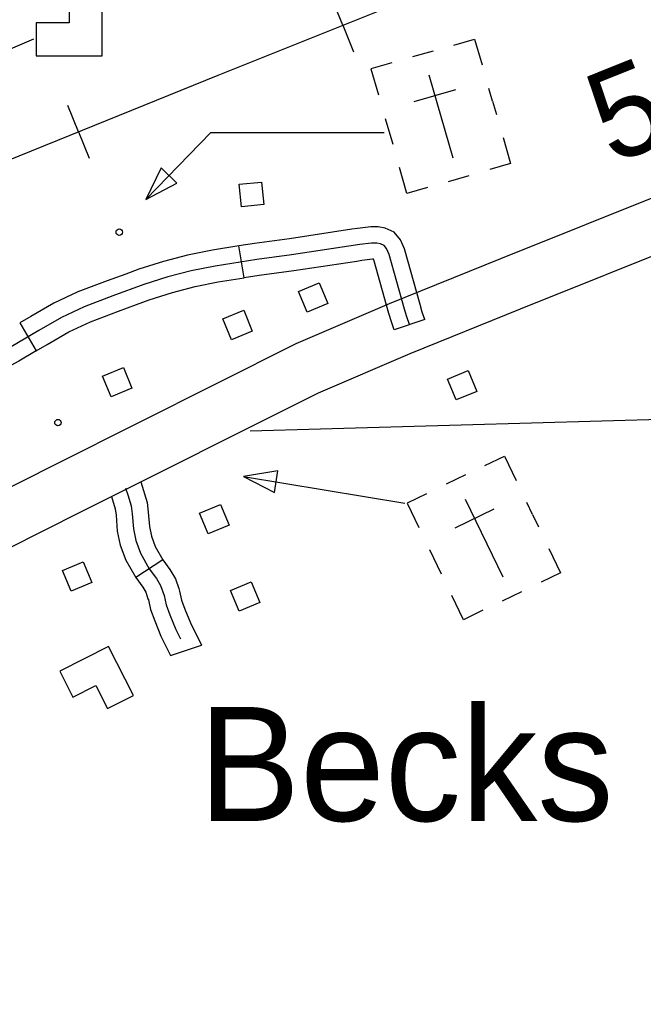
# Model space of a CAD drawing. Extents: x 1084508 to 1142749, y 1057638 to 1093403.
# Drawn here: x 1132487 to 1133393, y 1085455 to 1086896 of the extents above; entities that cross this region are included whole.
import ezdxf

# ---------------------------------------------------------------- set-up
doc = ezdxf.new("R2010")
doc.units = 0
for name, color, linetype in [('Level 15', 7, 'Continuous'), ('Level 24', 7, 'Continuous'), ('Level 31', 7, 'Continuous'), ('Level 32', 7, 'Continuous'), ('Level 40', 7, 'Continuous'), ('Level 48', 7, 'Continuous'), ('Level 5', 7, 'Continuous'), ('Level 56', 7, 'Continuous'), ('Level 57', 7, 'Continuous'), ('Level 58', 7, 'Continuous')]:
    doc.layers.add(name, color=color, linetype=linetype)

msp = doc.modelspace()

# ---------------------------------------------------------------- linework, layer by layer
at = {"layer": 'Level 15'}
for points in [[(1133929.8, 1086847.7), (1133432.7, 1086648), (1133185.8, 1086548.9), (1133024.2, 1086483.6), (1132888.2, 1086425.3), (1132540.5, 1086251), (1132219, 1086089.1), (1131123.1, 1085537.3)], [(1131158.4, 1085467.2), (1132254.3, 1086019.1), (1132575.7, 1086180.9), (1132921.3, 1086354.1), (1133054.4, 1086411.2), (1133215.1, 1086476.1), (1133461.9, 1086575.2), (1133959.1, 1086774.9)]]:
    msp.add_lwpolyline(points, dxfattribs=at)
at = {"layer": 'Level 31'}
for p, q in [((1132812.9, 1086521.2), (1132805.5, 1086567.7)), ((1132486.8, 1086455.6), (1132510.6, 1086415)), ((1133075.8, 1086460.9), (1133031.3, 1086445.4))]:
    msp.add_line(p, q, dxfattribs=at)
for points in [[(1133075.8, 1086460.9), (1133072.1, 1086471.5), (1133069, 1086482.3), (1133046.1, 1086563.2), (1133040.5, 1086576.3), (1133031.3, 1086587.6), (1133018.1, 1086593.6), (1133008.2, 1086595.3), (1132997.1, 1086595.3), (1132978.1, 1086593), (1132969.6, 1086591.8)], [(1132969.6, 1086591.8), (1132878.8, 1086577.9), (1132828, 1086571.3), (1132805.5, 1086567.7)], [(1133053.6, 1086453.2), (1133049.7, 1086464.4), (1133046.4, 1086475.9), (1133023.9, 1086555.4), (1133020.2, 1086564), (1133016.5, 1086568.5), (1133011.2, 1086570.9), (1133006.2, 1086571.8), (1132998.5, 1086571.8), (1132981.2, 1086569.7), (1132882.1, 1086554.5), (1132831.3, 1086548), (1132771.1, 1086538.4), (1132736.2, 1086531.5), (1132702.2, 1086522.5), (1132667.4, 1086511.4), (1132621.9, 1086495), (1132580.6, 1086479), (1132547.4, 1086463.4), (1132514.6, 1086444.6), (1132474.1, 1086420.8)], [(1132805.5, 1086567.7), (1132766.9, 1086561.6), (1132730.9, 1086554.4), (1132695.6, 1086545.1), (1132659.9, 1086533.7), (1132640.8, 1086526.8)], [(1132976.8, 1086545.2), (1132885.4, 1086531.2), (1132834.7, 1086524.7), (1132812.9, 1086521.2)], [(1133031.3, 1086445.4), (1133027.2, 1086457.3), (1133023.7, 1086469.4), (1133001.6, 1086547.5), (1133001.3, 1086548.2), (1132999.9, 1086548.2), (1132984.4, 1086546.4), (1132976.8, 1086545.2)], [(1132640.8, 1086526.8), (1132613.7, 1086517.1), (1132571.3, 1086500.7), (1132536.5, 1086484.3), (1132502.8, 1086464.9), (1132486.8, 1086455.6)], [(1132656.7, 1086482.5), (1132675, 1086489.1), (1132708.8, 1086499.8), (1132741.6, 1086508.5), (1132775.2, 1086515.3), (1132812.9, 1086521.2)], [(1132510.6, 1086415), (1132526.4, 1086424.2), (1132558.3, 1086442.5), (1132589.8, 1086457.4), (1132630.2, 1086472.9), (1132656.7, 1086482.5)], [(1132510.6, 1086415), (1132485.6, 1086400.3), (1132462.3, 1086387.6), (1132427.9, 1086367.2), (1132401.1, 1086349.7), (1132392.4, 1086345.7)]]:
    msp.add_lwpolyline(points, dxfattribs=at)
at = {"layer": 'Level 32'}
for p, q in [((1132694.9, 1086111.1), (1132655.3, 1086085.4)), ((1132706.1, 1085972.1), (1132751.2, 1085987.1))]:
    msp.add_line(p, q, dxfattribs=at)
for points in [[(1132662.8, 1086224.6), (1132672.1, 1086194.6), (1132673.5, 1086180.5), (1132675.3, 1086159.7), (1132678.3, 1086145.7), (1132683.7, 1086130.8), (1132694.9, 1086111.1), (1132705.2, 1086097.2), (1132713.1, 1086083.7), (1132717.9, 1086069.5)], [(1132620.2, 1086203.2), (1132625.7, 1086185.1), (1132626.7, 1086176), (1132628.6, 1086152.8), (1132632.9, 1086132.6), (1132640.9, 1086110.9), (1132655.3, 1086085.4), (1132665.8, 1086071.3), (1132670, 1086064.1), (1132673.2, 1086054.6)], [(1132640.3, 1086215.5), (1132644, 1086205.7), (1132648.9, 1086189.9), (1132650.1, 1086178.3), (1132651.9, 1086156.3), (1132655.6, 1086139.2), (1132662.3, 1086120.9), (1132675.1, 1086098.3), (1132685.5, 1086084.2), (1132691.6, 1086073.9), (1132696.5, 1086059.2), (1132699.5, 1086045.8), (1132705, 1086031.1), (1132713.6, 1086009.8), (1132720.3, 1085996.3)], [(1132717.9, 1086069.5), (1132719.2, 1086065.6), (1132722.1, 1086052.6), (1132727, 1086039.6), (1132735.1, 1086019.4), (1132751.2, 1085987.1)], [(1132673.2, 1086054.6), (1132673.8, 1086052.9), (1132676.9, 1086039), (1132683.1, 1086022.6), (1132692.1, 1086000.1), (1132706.1, 1085972.1)]]:
    msp.add_lwpolyline(points, dxfattribs=at)
at = {"layer": 'Level 40'}
for p, q in [((1132956.6, 1086888.5), (1132941.2, 1086927)), ((1132956.6, 1086888.5), (1132972, 1086850.1)), ((1132572.3, 1086733.6), (1132556.8, 1086772)), ((1132572.3, 1086733.6), (1132587.9, 1086695.2))]:
    msp.add_line(p, q, dxfattribs=at)
msp.add_lwpolyline([(1134040, 1087322.6), (1133385.5, 1087060.5), (1132774.6, 1086815.6), (1132287.4, 1086618.2), (1132106.2, 1086544.7), (1131884.5, 1086455.1), (1131694, 1086378.2), (1131299.9, 1086218.4), (1130887.2, 1086053.2), (1130472, 1085886.7), (1130052.9, 1085718), (1129626.3, 1085547.7), (1129206, 1085378.7), (1128791.2, 1085211.7), (1128362.9, 1085038.5), (1127956.1, 1084875.8), (1127539.2, 1084706.7), (1127121.4, 1084537.7), (1126688.9, 1084363.6)], dxfattribs=at)
msp.add_lwpolyline([(1134040, 1087322.6), (1133385.5, 1087060.5), (1132774.6, 1086815.6), (1132287.4, 1086618.2), (1132106.2, 1086544.7), (1131884.5, 1086455.1), (1131694, 1086378.2), (1131299.9, 1086218.4), (1130887.2, 1086053.2), (1130472, 1085886.7), (1130052.9, 1085718), (1129626.3, 1085547.7), (1129206, 1085378.7), (1128791.2, 1085211.7), (1128362.9, 1085038.5), (1127956.1, 1084875.8), (1127539.2, 1084706.7), (1127121.4, 1084537.7), (1126688.9, 1084363.6)], dxfattribs=at)
at = {"layer": 'Level 5'}
msp.add_lwpolyline([(1132821.6, 1086298.6), (1133946.9, 1086330.9)], dxfattribs=at)
at = {"layer": 'Level 56'}
for points in [[(1132805.7, 1086657.3), (1132838.2, 1086660.6), (1132841.6, 1086628), (1132809.1, 1086624.7)], [(1132904.5, 1086471.1), (1132892, 1086501.3), (1132922.3, 1086513.9), (1132934.8, 1086483.7)], [(1132794.7, 1086431.2), (1132782.1, 1086461.4), (1132812.4, 1086474), (1132824.9, 1086443.8)], [(1132619.6, 1086348.1), (1132607.1, 1086378.2), (1132637.4, 1086390.8), (1132649.9, 1086360.6)], [(1133121.3, 1086343.7), (1133108.8, 1086373.9), (1133139, 1086386.4), (1133151.6, 1086356.2)], [(1132760.9, 1086149.1), (1132748.3, 1086179.2), (1132778.6, 1086191.8), (1132791.1, 1086161.6)], [(1132561.4, 1086065.5), (1132548.8, 1086095.7), (1132579.1, 1086108.3), (1132591.6, 1086078.1)], [(1132805.7, 1086036.5), (1132793.2, 1086066.7), (1132823.5, 1086079.3), (1132836, 1086049.1)]]:
    msp.add_lwpolyline(points, close=True, dxfattribs=at)
at = {"layer": 'Level 57'}
for p, q in [((1133088.2, 1086851.1), (1133058, 1086842.5)), ((1133081.6, 1086816.6), (1133116.4, 1086696)), ((1133060.2, 1086777.7), (1133120.8, 1086795.2)), ((1133174.4, 1086778), (1133169.1, 1086796.6)), ((1133174.4, 1086778), (1133179.9, 1086758.9)), ((1133018.3, 1086753.1), (1133029.1, 1086715.4)), ((1133099, 1086756.3), (1133099, 1086756.3)), ((1133099, 1086756.3), (1133099, 1086756.3)), ((1133110.2, 1086661.5), (1133140.4, 1086670.2)), ((1133135.1, 1086234.7), (1133106.9, 1086221.1)), ((1133134.5, 1086199.5), (1133189.1, 1086086.5)), ((1133232.5, 1086177.2), (1133224, 1086194.6)), ((1133119.9, 1086157.6), (1133176.7, 1086185.1)), ((1133232.5, 1086177.2), (1133241.1, 1086159.2)), ((1133161.8, 1086143), (1133161.8, 1086143)), ((1133161.8, 1086143), (1133161.8, 1086143)), ((1133082.7, 1086126.3), (1133099.8, 1086091)), ((1133188.8, 1086051.5), (1133217, 1086065.1))]:
    msp.add_line(p, q, dxfattribs=at)
for points in [[(1132510.4, 1086844.1), (1132606.5, 1086844.1), (1132606.5, 1086940.2), (1132558.5, 1086940.2), (1132558.5, 1086892.1), (1132510.4, 1086892.1)], [(1132715.2, 1086658.7), (1132692.2, 1086681), (1132670.3, 1086635.4)], [(1132857, 1086208.9), (1132862.2, 1086240.5), (1132812.2, 1086232.5)]]:
    msp.add_lwpolyline(points, close=True, dxfattribs=at)
for points in [[(1133118.2, 1086859.8), (1133148.3, 1086868.5), (1133159.2, 1086830.8)], [(1133027.7, 1086833.7), (1132997.5, 1086825), (1133008.4, 1086787.3)], [(1132670.3, 1086635.4), (1132764.4, 1086732.5), (1133016.8, 1086732.5)], [(1133189.6, 1086725.2), (1133200.5, 1086687.6), (1133170.4, 1086678.9)], [(1133079.9, 1086652.8), (1133049.7, 1086644.1), (1133038.9, 1086681.8)], [(1133163.2, 1086248.3), (1133191.5, 1086261.9), (1133208.6, 1086226.6)], [(1132812.2, 1086232.5), (1133046.7, 1086193.7)], [(1133078.4, 1086207.3), (1133050.2, 1086193.7), (1133067.2, 1086158.3)], [(1133256.4, 1086127.7), (1133273.4, 1086092.4), (1133245.2, 1086078.7)], [(1133160.4, 1086037.8), (1133132.1, 1086024.1), (1133115, 1086059.4)]]:
    msp.add_lwpolyline(points, dxfattribs=at)
for centre in [(1132631.5, 1086587.6), (1132542.3, 1086310.7)]:
    msp.add_circle(centre, 4.71, dxfattribs=at)
at = {"layer": 'Level 58'}
msp.add_lwpolyline([(1132506.6, 1086868.5), (1132328.9, 1086792.4)], dxfattribs=at)
msp.add_lwpolyline([(1132615.9, 1085985.1), (1132544.8, 1085949.2), (1132563.8, 1085911.6), (1132597.4, 1085928.6), (1132614.4, 1085895), (1132651.9, 1085914)], close=True, dxfattribs=at)

# ---------------------------------------------------------------- texts
at = {"layer": 'Level 24'}
msp.add_text('Becks', height=165.73, dxfattribs=at).set_placement((1132746.7, 1085731.4))
at = {"layer": 'Level 48'}
msp.add_text('5.5', height=132.58, rotation=21.8851, dxfattribs=at).set_placement((1133347.7, 1086685.4))

doc.saveas('drawing.dxf')
